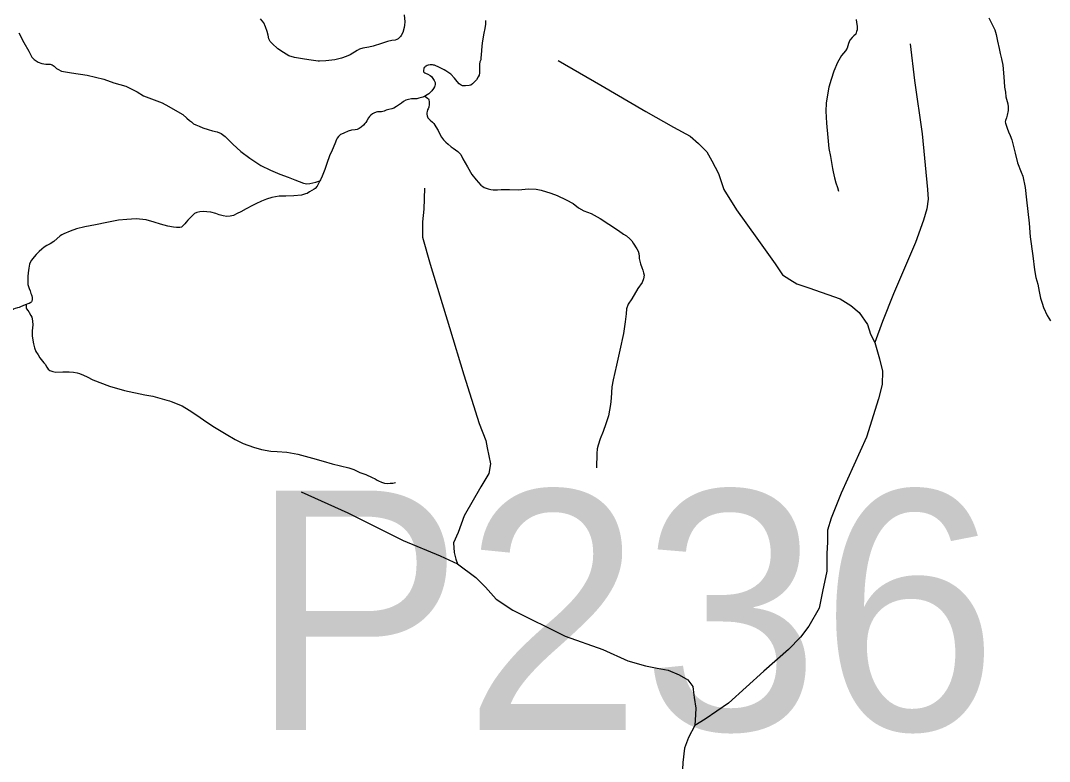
# Model space of a CAD drawing. Extents: x 2220236 to 2384410, y 720751 to 894131.
# Drawn here: x 2296936 to 2301515, y 880140 to 883437 of the extents above; entities that cross this region are included whole.
import ezdxf

# ---------------------------------------------------------------- set-up
doc = ezdxf.new("R2010")
doc.units = 0
doc.layers.add('Default', color=7, linetype='Continuous')

msp = doc.modelspace()

# ---------------------------------------------------------------- linework, layer by layer
at = {"layer": 'Default'}
for points in [[(2298642.5, 883462.9), (2298645.4, 883431), (2298644.6, 883416.2), (2298642.6, 883406.3), (2298636.5, 883384.6), (2298630.4, 883371.4), (2298626.6, 883366.2), (2298615.9, 883356), (2298610, 883352.3), (2298602.5, 883350.4), (2298588.6, 883348.3), (2298568.9, 883344.3), (2298542.5, 883335), (2298504.6, 883322.6), (2298486.5, 883318.7), (2298458.5, 883314.1), (2298444.9, 883309.6), (2298434.5, 883304.1), (2298402.5, 883284.8), (2298384.4, 883276.7), (2298364.5, 883270.2), (2298334.4, 883262.4), (2298294.3, 883258.2), (2298266.4, 883256.2), (2298260.4, 883256.8), (2298218.3, 883262.4), (2298190.4, 883266.3), (2298154.5, 883272.2), (2298130.4, 883280.2), (2298106.4, 883294.9), (2298081.5, 883311.9), (2298056.3, 883334.6), (2298046.3, 883344.8), (2298040.4, 883355.4), (2298038.3, 883372.5), (2298033.9, 883388.7), (2298026.3, 883408.8), (2298018.3, 883426.7), (2298004.4, 883444.9)], [(2299005.7, 883437.6), (2299004.7, 883421.1), (2299002.5, 883402.3), (2298997.8, 883381.4), (2298992.4, 883346.8), (2298988.9, 883324.5), (2298987.6, 883303), (2298984.7, 883270.1), (2298983.8, 883262.6), (2298980.6, 883254.3), (2298978.6, 883242.8), (2298978.7, 883232.2), (2298978.7, 883218.2), (2298978.6, 883204.2), (2298976.4, 883194.3), (2298972.5, 883186.7), (2298964.6, 883174.2), (2298956.6, 883164.9), (2298946.6, 883156.3), (2298939.2, 883150.2), (2298932.7, 883148.3), (2298916.6, 883146.8), (2298910.6, 883146.6), (2298902.6, 883146.3), (2298896.2, 883149.2), (2298888.6, 883156.3), (2298878.5, 883166.5), (2298866.5, 883180.8), (2298850.6, 883198.1), (2298829, 883212.9), (2298820.6, 883218.3), (2298800.6, 883228.1), (2298778.5, 883238.8), (2298774.1, 883239.4), (2298769, 883240.8), (2298764.6, 883240.6), (2298758.5, 883240.4), (2298750.5, 883238.5), (2298745.8, 883237.5), (2298740.5, 883234.6), (2298737.2, 883232.9), (2298734.5, 883230.4), (2298732.2, 883227.7), (2298730.5, 883224.4), (2298728.5, 883214.5), (2298728.5, 883210.3), (2298730.2, 883207.2), (2298734.5, 883205), (2298738.6, 883202.6), (2298747.8, 883198.1), (2298758.6, 883192.8), (2298764.6, 883188), (2298770.5, 883180.1), (2298776.5, 883170.5), (2298780.5, 883160.9), (2298781.3, 883152.7), (2298780.1, 883146.8), (2298778.7, 883142.8), (2298773.8, 883134.4), (2298766.6, 883124.3), (2298760.7, 883118.2), (2298752.9, 883111.3), (2298738.5, 883102.5), (2298734.8, 883100.8)], [(2300654.5, 883442), (2300657.1, 883429.1), (2300659.2, 883412.6), (2300659.2, 883396.2), (2300657.1, 883388.9), (2300655.2, 883383), (2300653.2, 883376.3), (2300645.2, 883368.6), (2300637.2, 883362.5), (2300627.1, 883350.6), (2300621.1, 883334.8), (2300615.1, 883314.9), (2300607.1, 883302.2), (2300589.1, 883281.1), (2300571.2, 883250.7), (2300555.1, 883212.2), (2300543.1, 883174.9), (2300533, 883140.9), (2300527, 883107), (2300521, 883069), (2300519.2, 883034.5), (2300523.2, 882980.4), (2300529, 882916.6), (2300533, 882868.4), (2300541.1, 882832.7), (2300549.1, 882778.8), (2300553.1, 882764.2), (2300559, 882736.6), (2300565.1, 882714.6), (2300571.2, 882694.3), (2300577, 882678.1)], [(2301245.3, 883449), (2301259.4, 883422.6), (2301271.5, 883396.7), (2301277.3, 883374.9), (2301283.3, 883346.3), (2301291.3, 883312.3), (2301295.4, 883290.2), (2301301.4, 883266.6), (2301307.4, 883238.3), (2301311.3, 883204.8), (2301313.3, 883166.3), (2301315.4, 883141), (2301319.3, 883118.9), (2301321.3, 883098.4), (2301329.4, 883066.9), (2301331.4, 883053), (2301331.4, 883036.6), (2301327.3, 883016.6), (2301323.4, 883004.2), (2301319.4, 882992.5), (2301318.5, 882986), (2301319.3, 882980.3), (2301327.3, 882958.4), (2301333.3, 882942.2), (2301340.2, 882925.3), (2301347.4, 882906.8), (2301353.4, 882882.4), (2301363.2, 882846.6), (2301373.4, 882804.4), (2301389.3, 882762.4), (2301397.2, 882744.6), (2301406.9, 882694.1), (2301413.4, 882638.6), (2301425.2, 882535), (2301429.3, 882474.4), (2301441.4, 882390.4), (2301449.3, 882328.3), (2301455.3, 882294.2), (2301463.4, 882264.1), (2301469.3, 882230.7), (2301475.3, 882202.1), (2301483.3, 882178.7), (2301489.4, 882160.1), (2301505.3, 882124.7), (2301519.3, 882100.7)], [(2296928.1, 883382.8), (2296950, 883340.1), (2296972.1, 883300.8), (2296985.9, 883274.3), (2296996, 883264.1), (2297014.1, 883252.5), (2297030.7, 883245.7), (2297048.1, 883242.5), (2297068.1, 883242.5), (2297076, 883240.2), (2297086, 883234.2), (2297096, 883224.6), (2297102, 883220.9), (2297117.5, 883212.5), (2297162.1, 883204.5), (2297232.1, 883194.2), (2297306.1, 883176.6), (2297350.2, 883160.4), (2297404, 883144.6), (2297454.2, 883120.5), (2297482.2, 883102.6), (2297566.1, 883070.8), (2297596.2, 883054.9), (2297634.3, 883032.6), (2297658.3, 883018.8), (2297676.2, 883002.3), (2297688.2, 882992.2), (2297696.2, 882986.7), (2297706.2, 882978.1), (2297716.2, 882972.7), (2297730.3, 882966.7), (2297746.3, 882960), (2297770.3, 882952), (2297790.3, 882946.4), (2297810.3, 882942.2), (2297828.2, 882934.7), (2297846.2, 882920.6), (2297868.3, 882898.5), (2297880.2, 882886.8), (2297916.3, 882854.7), (2297956.4, 882824.3), (2298004.5, 882792.7), (2298048.2, 882770.7), (2298090.3, 882754.2), (2298126.7, 882740.1), (2298156.4, 882728.3)], [(2300895.3, 883333.7), (2300914, 883170.8), (2300948.7, 882933.2), (2300972.7, 882684.9), (2300975.4, 882642.2), (2300970, 882599.5), (2300954, 882548.8), (2300919.3, 882450), (2300820.6, 882220.4), (2300772.6, 882097.6), (2300737.9, 882004.1)], [(2299329.2, 883258.9), (2299518.6, 883149.5), (2299718.7, 883032), (2299841.4, 882962.6), (2299916.1, 882922.5), (2299953.5, 882890.5), (2299990.9, 882853.1), (2300012.2, 882813.1), (2300041.5, 882757), (2300065.6, 882684.9), (2300121.6, 882594.2), (2300212.3, 882468.7), (2300295, 882353.9), (2300327, 882305.8), (2300359, 882284.5), (2300391.1, 882265.8), (2300444.4, 882247.1), (2300583.2, 882199), (2300631.2, 882169.7), (2300668.5, 882137.6), (2300705.9, 882084.2), (2300719.2, 882041.5), (2300737.9, 882004.1)], [(2298734.8, 883100.8), (2298726.2, 883096.2), (2298720.6, 883094.4), (2298707.9, 883091.4), (2298699, 883089.5), (2298691.2, 883089.2), (2298676.4, 883088.6), (2298662.5, 883086.2), (2298656.8, 883085.1), (2298650.5, 883082.5), (2298640.5, 883076.3), (2298630.6, 883070.3), (2298622.6, 883064.1), (2298618.6, 883060.6), (2298608.6, 883054.6), (2298596.5, 883046.7), (2298588.6, 883044.7), (2298574.6, 883040.8), (2298562.4, 883038.7), (2298554.4, 883034.3), (2298541.7, 883031.2), (2298524.6, 883030.5), (2298518, 883029.4), (2298508.5, 883025.8), (2298501.5, 883022.2), (2298494.5, 883016.3), (2298488.6, 883010.2), (2298484.4, 883004.3), (2298476.6, 882990.9), (2298472, 882984.1), (2298467.9, 882979), (2298462.5, 882972.1), (2298451.1, 882962.7), (2298442.4, 882956.7), (2298433.7, 882952.9), (2298424.4, 882950.2), (2298408.5, 882948.7), (2298394.4, 882944.7), (2298374.4, 882936.5), (2298364.5, 882932.1), (2298360.4, 882929.5), (2298356.3, 882926.8), (2298350.4, 882920.9), (2298345.3, 882914.1), (2298342.5, 882908.2), (2298334.5, 882888.3), (2298322.5, 882860.6), (2298311.3, 882835.5), (2298298.5, 882800.5), (2298293, 882783.9), (2298289.4, 882774.8), (2298284.8, 882759.8), (2298278.4, 882744.7), (2298270.5, 882728), (2298268.2, 882723.9)], [(2298734.8, 883100.8), (2298747.7, 883092.3), (2298751.1, 883089), (2298753.1, 883084.3), (2298754.6, 883076.2), (2298754.5, 883068.7), (2298754.6, 883060.6), (2298753.5, 883054.7), (2298752.6, 883052.3), (2298749.3, 883044.7), (2298747.3, 883039.6), (2298745.4, 883032.2), (2298744.6, 883026.5), (2298744.5, 883020.7), (2298745.4, 883013.4), (2298746.6, 883008.4), (2298748.5, 883004.5), (2298750.6, 883002.2), (2298758.5, 882994.3), (2298768.5, 882985.5), (2298774.6, 882978.5), (2298784.6, 882964.1), (2298794.3, 882947.3), (2298800.6, 882934.4), (2298809.7, 882918.3), (2298818.8, 882906.3), (2298828.6, 882896.1), (2298838.6, 882886.7), (2298852.1, 882874.9), (2298860.5, 882868.8), (2298882.5, 882854.1), (2298894.7, 882840.6), (2298904.7, 882822.2), (2298924.5, 882786), (2298944.7, 882752.4), (2298963, 882727.8), (2298984.5, 882704.8), (2298992.6, 882698.6), (2298998.5, 882694.6), (2299008.5, 882691), (2299016.6, 882688.1), (2299029.5, 882685.3), (2299038.6, 882684), (2299058.6, 882684.1), (2299074.6, 882684.7), (2299111.6, 882684.6), (2299150.6, 882684.4), (2299198.7, 882688.2), (2299230.8, 882686.1), (2299252.7, 882682.2), (2299296.1, 882668.4), (2299324.8, 882658), (2299363.7, 882639.2), (2299394.6, 882622.4), (2299418.8, 882604.4), (2299442.8, 882590.6), (2299474.7, 882578.1), (2299514.8, 882556.7), (2299554.7, 882530.3), (2299596.8, 882502.7), (2299618.9, 882487.2), (2299632.8, 882478.7), (2299646.8, 882466.1), (2299656.7, 882456.7), (2299662.8, 882446.3), (2299668.7, 882438.2), (2299672.8, 882430.1), (2299678.8, 882420.6), (2299684.9, 882410.2), (2299686.9, 882400.5), (2299688.8, 882386.6), (2299688.8, 882378.4), (2299690.8, 882372.7), (2299694.8, 882354), (2299700.8, 882338.7), (2299704.9, 882326.6), (2299708.8, 882314.4), (2299710.8, 882304.6), (2299708.9, 882288.2), (2299702.8, 882270.7), (2299682.9, 882244.5), (2299656.7, 882198.2), (2299640.7, 882174.5), (2299632.7, 882154.6), (2299630.8, 882132.3), (2299626.7, 882096.1), (2299618.9, 882044), (2299602.9, 881970.3), (2299588.8, 881904.1), (2299572.7, 881837.8), (2299566.8, 881806.3), (2299564.8, 881756.2), (2299560.8, 881728.3), (2299552.8, 881677.7), (2299540.7, 881642), (2299528.7, 881607.9), (2299514.8, 881576.1)], [(2298268.2, 882723.9), (2298262.5, 882712), (2298255.6, 882700.3), (2298247, 882690.2), (2298242.4, 882686.6), (2298232.4, 882680.6), (2298222.4, 882674.4), (2298211.9, 882668.1), (2298204, 882665.4), (2298194.9, 882662.6), (2298186.4, 882660.5), (2298152.3, 882656.7), (2298116.4, 882656), (2298086.3, 882656.4), (2298054.4, 882650.3), (2298030.3, 882642.7), (2298007.8, 882633.6), (2297982.5, 882621.1), (2297968.4, 882614.7), (2297940.6, 882598.8), (2297916.3, 882586.4), (2297900.3, 882578.3), (2297884.2, 882570.3), (2297868.3, 882566.2), (2297853.4, 882565.6), (2297838.2, 882568.4), (2297820.3, 882572.4), (2297804.2, 882578.4), (2297782.4, 882584.1), (2297764.3, 882586.6), (2297751.8, 882586.8), (2297733.3, 882585.3), (2297720.2, 882582.3), (2297710.2, 882578.7), (2297706.1, 882574.4), (2297698.3, 882566.6), (2297688.3, 882556.4), (2297680.2, 882548.7), (2297672.1, 882540.2), (2297666.2, 882532.5), (2297658.2, 882524), (2297652.2, 882518.1), (2297644.3, 882516), (2297630.1, 882516.2), (2297616.2, 882518.3), (2297591, 882522.8), (2297558.1, 882530.7), (2297530.1, 882540.1), (2297494.2, 882550.1), (2297450.5, 882554.1), (2297408.1, 882552.3), (2297372.1, 882548.5), (2297319.6, 882538.9), (2297270, 882528.7), (2297222, 882518.5), (2297185.1, 882510.4), (2297156.6, 882500.2), (2297128.4, 882488.2), (2297118.8, 882483.1), (2297112, 882478.6), (2297083.2, 882454.6), (2297068.2, 882444), (2297052, 882435.9), (2297040.5, 882428.2), (2297030, 882420.4), (2297017.8, 882409.1), (2297005.8, 882396.4), (2296996.6, 882386.2), (2296990.1, 882378.5), (2296984, 882370.1), (2296978, 882359.8), (2296975.9, 882352.5), (2296973.1, 882335), (2296969.9, 882314.5), (2296968.7, 882298.8), (2296968, 882286.4), (2296967.4, 882271.8), (2296968.1, 882261.8), (2296974.4, 882244), (2296978, 882234.4), (2296980.1, 882227.9), (2296982.1, 882222.1), (2296983.9, 882216.6), (2296986.1, 882211.7), (2296987.8, 882204.4), (2296988, 882196.2), (2296985.9, 882187.9), (2296984.2, 882184.6), (2296981.7, 882182.1), (2296973.9, 882178.4), (2296968, 882176.5), (2296960.1, 882173.8)], [(2298156.4, 882728.3), (2298194.4, 882714.2), (2298210.4, 882710.7), (2298223.7, 882712.2), (2298250.5, 882718.1), (2298268.2, 882723.9)], [(2298732.9, 882691.5), (2298730.4, 882597.5), (2298725.3, 882541.6), (2298725.3, 882473), (2298758.3, 882353.5), (2298844.7, 882071.4), (2298908.2, 881860.5), (2298976.7, 881644.4), (2299007.2, 881568.2), (2299012.3, 881535.1), (2299027.5, 881464), (2299019.9, 881420.8), (2298984.4, 881362.3), (2298910.7, 881232.7), (2298882.8, 881159), (2298862.4, 881113.3), (2298865, 881070.1), (2298872.6, 881039.6), (2298880.2, 881019.2)], [(2296960.1, 882173.8), (2296955.9, 882171.8), (2296945.9, 882168.2), (2296935.3, 882162.8), (2296929, 882160.1), (2296921.9, 882158.2), (2296912, 882156.2), (2296904.1, 882152.5), (2296897.9, 882148.3), (2296894.8, 882144.7), (2296892.6, 882140.6), (2296891.2, 882136.4)], [(2296960.1, 882173.8), (2296960, 882160.6), (2296960.8, 882156.4), (2296962.1, 882154.1), (2296967.6, 882146.1), (2296972, 882141.5), (2296973.9, 882138.2), (2296981.9, 882124.5), (2296986, 882116.5), (2296989.5, 882100.2), (2296990, 882082.2), (2296989.3, 882070.8), (2296988, 882054.3), (2296988, 882034.5), (2296990, 882014.2), (2296993.9, 881997.9), (2296998, 881980.1), (2297003.9, 881963.9), (2297013.5, 881948.7), (2297022, 881935.9), (2297039.9, 881914.4), (2297045.2, 881907.2), (2297052, 881894.5), (2297058.9, 881885.8), (2297065.9, 881880.2), (2297078.8, 881875), (2297092.1, 881872.3), (2297124, 881874.4), (2297152, 881874), (2297171.9, 881872.2), (2297187.7, 881868.8), (2297198, 881865.8), (2297216.1, 881858.4), (2297232, 881851.8), (2297257.9, 881838.1), (2297332.1, 881809.9), (2297398.2, 881790.4), (2297488.2, 881771.9), (2297524.2, 881765.2), (2297586.2, 881748.1), (2297598.1, 881744.6), (2297606.2, 881742.3), (2297655.3, 881722.1), (2297686.2, 881703.8), (2297720.2, 881681.4), (2297750.2, 881660.4), (2297792.2, 881631.9), (2297850.3, 881596.5), (2297890.3, 881571.9), (2297926.2, 881554.4), (2297972.3, 881538.3), (2298008.2, 881528.3), (2298050.3, 881520.3), (2298078.3, 881519.6), (2298120.3, 881516.5), (2298170.3, 881507.8), (2298234.4, 881490), (2298282.4, 881476.4), (2298322.3, 881464), (2298396.5, 881445.8), (2298418.4, 881438.5), (2298446.3, 881426.4), (2298472.3, 881416.1), (2298500.4, 881404.1), (2298513.7, 881397.2), (2298522.4, 881391.8), (2298528.5, 881388), (2298541.6, 881381.9), (2298556, 881377.5), (2298567.2, 881376.4), (2298581, 881377.8), (2298593.3, 881378.3), (2298604.5, 881380.5)], [(2300737.9, 882004.1), (2300759.2, 881932.1), (2300772.6, 881876), (2300769.9, 881817.3), (2300753.9, 881753.2), (2300700.5, 881582.3), (2300588.5, 881334), (2300543.1, 881221.9), (2300527.1, 881168.5), (2300527.1, 881115.1), (2300524.5, 881064.4), (2300524.5, 880987), (2300505.8, 880896.2), (2300489.8, 880821.5), (2300444.4, 880741.4), (2300407.1, 880693.3), (2300353.7, 880637.2), (2300244.3, 880541.1), (2300086.9, 880399.6), (2299982.8, 880327.6), (2299936.8, 880300)], [(2299514.8, 881576.1), (2299506.7, 881548), (2299502.7, 881530.6), (2299500.7, 881509.9), (2299500.8, 881487.7), (2299498.6, 881468), (2299498.7, 881456.4), (2299498.9, 881446.6)], [(2298184.3, 881339.5), (2298392.6, 881245.4), (2298638.9, 881123.4), (2298804, 881054.8), (2298880.2, 881019.2)], [(2298880.2, 881019.2), (2298961.5, 880958.2), (2299004.7, 880915), (2299052.9, 880861.6), (2299126.6, 880813.4), (2299360.3, 880696.5), (2299527.9, 880638), (2299638.9, 880587.7), (2299717.3, 880564.8), (2299769.6, 880555), (2299818.6, 880545.2), (2299867.6, 880525.6), (2299905.5, 880503.4), (2299928.3, 880472.9), (2299929.2, 880460.1), (2299934.3, 880424.5), (2299941.9, 880376.2), (2299939.4, 880348.3), (2299936.8, 880300)], [(2299936.8, 880300), (2299908.9, 880246.6), (2299891.1, 880198.3), (2299883.5, 880134.8), (2299875.9, 879977.2), (2299878.4, 879761.2), (2299873.3, 879540.1), (2299863.2, 879440.9), (2299827.6, 879346.9), (2299802.2, 879288.5), (2299771.7, 879209.7), (2299741.2, 879118.2), (2299713.3, 879059.7), (2299695.5, 879031.8), (2299687.9, 878998.7), (2299690.4, 878955.5), (2299726, 878831), (2299779.3, 878648), (2299802.2, 878536.2), (2299835.2, 878437.1), (2299880.9, 878345.6), (2299948.2, 878228.7), (2300024.4, 878116.8), (2300082.9, 878045.7)]]:
    msp.add_lwpolyline(points, dxfattribs=at)

# ---------------------------------------------------------------- texts
msp.add_text('P236', height=1066.27, dxfattribs=at).set_placement((2297956.3, 880278.9))

doc.saveas('drawing.dxf')
